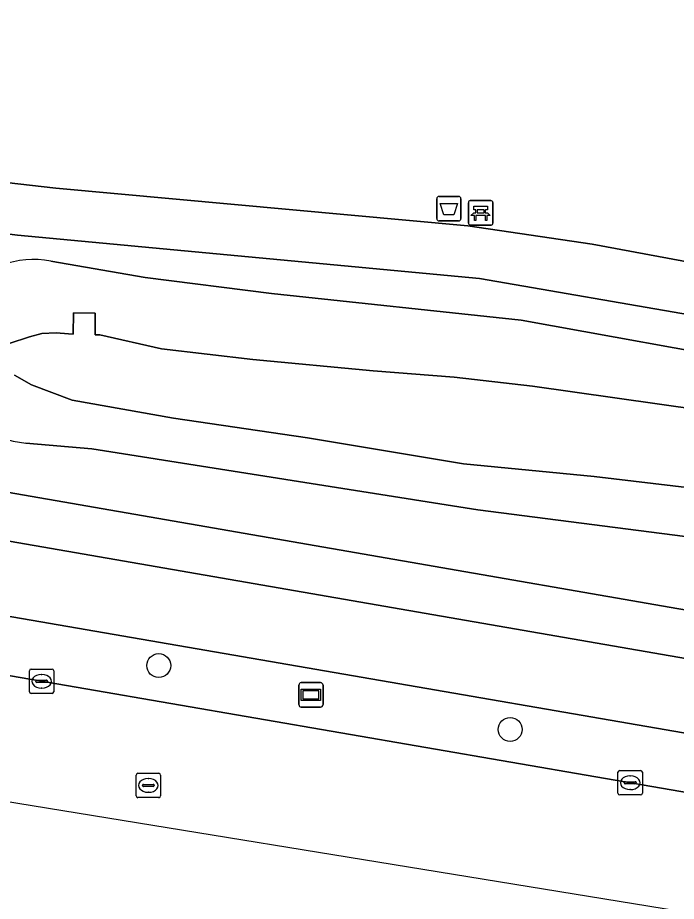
# Model space of a CAD drawing. Extents: x 161258 to 161838, y 380833 to 381727.
# Drawn here: x 161445.59 to 161472.53, y 380870.53 to 380906.67 of the extents above; entities that cross this region are included whole.
import ezdxf

# ---------------------------------------------------------------- set-up
doc = ezdxf.new("R2010")
doc.units = 0
for name, color, linetype in [('IMGEO_Afvalbak', 7, 'Continuous'), ('IMGEO_Bank', 7, 'Continuous'), ('IMGEO_Berm_groen', 7, 'Continuous'), ('IMGEO_Boom', 7, 'Continuous'), ('IMGEO_Damwand', 7, 'Continuous'), ('IMGEO_Erf', 7, 'Continuous'), ('IMGEO_Fietspad_gesloten', 7, 'Continuous'), ('IMGEO_Groenvoorziening', 7, 'Continuous'), ('IMGEO_Kolk', 7, 'Continuous'), ('IMGEO_Oever', 7, 'Continuous'), ('IMGEO_Rijbaan_lokaal_gesloten', 7, 'Continuous'), ('IMGEO_Rioolput', 7, 'Continuous'), ('IMGEO_Voetpad_gesloten', 7, 'Continuous'), ('IMGEO_Voetpad_open', 7, 'Continuous'), ('IMGEO_Waterloop', 7, 'Continuous'), ('IMGEO_Wegwijzer', 7, 'Continuous')]:
    doc.layers.add(name, color=color, linetype=linetype)

msp = doc.modelspace()

# ---------------------------------------------------------------- linework, layer by layer
at = {"layer": 'IMGEO_Afvalbak'}
for p, q in [((161462.831, 380899.361), (161463.621, 380899.361)), ((161463.621, 380899.361), (161462.831, 380899.361)), ((161462.731, 380898.461), (161462.731, 380899.261)), ((161462.731, 380899.261), (161462.731, 380898.461)), ((161463.721, 380899.261), (161463.721, 380898.461)), ((161463.721, 380898.461), (161463.721, 380899.261)), ((161463.621, 380898.361), (161462.831, 380898.361)), ((161462.831, 380898.361), (161463.621, 380898.361))]:
    msp.add_line(p, q, dxfattribs=at)
msp.add_lwpolyline([(161462.874, 380899.075), (161463.578, 380899.075), (161463.429, 380898.605), (161463.023, 380898.605), (161462.874, 380899.075)], dxfattribs=at)
for centre, start, end in [((161462.831, 380899.261), 90, 180), ((161462.831, 380899.261), 90, 180), ((161463.621, 380899.261), 0, 90), ((161463.621, 380899.261), 360, 90), ((161462.831, 380898.461), 180, 270), ((161462.831, 380898.461), 180, 270), ((161463.621, 380898.461), 270, 0), ((161463.621, 380898.461), 270, 0)]:
    msp.add_arc(centre, 0.1, start, end, dxfattribs=at)
at = {"layer": 'IMGEO_Bank'}
for p, q in [((161464.025, 380898.266), (161464.025, 380899.107)), ((161464.025, 380899.107), (161464.025, 380898.266)), ((161464.1, 380899.191), (161464.941, 380899.191)), ((161464.941, 380899.191), (161464.1, 380899.191)), ((161465.025, 380899.116), (161465.025, 380898.275)), ((161465.025, 380898.275), (161465.025, 380899.116)), ((161464.722, 380898.589), (161464.329, 380898.589)), ((161464.334, 380898.697), (161464.334, 380898.803)), ((161464.378, 380898.803), (161464.378, 380898.697)), ((161464.666, 380898.809), (161464.384, 380898.809)), ((161464.384, 380898.691), (161464.666, 380898.691)), ((161464.672, 380898.697), (161464.672, 380898.803)), ((161464.716, 380898.803), (161464.716, 380898.697)), ((161464.95, 380898.191), (161464.109, 380898.191)), ((161464.109, 380898.191), (161464.95, 380898.191))]:
    msp.add_line(p, q, dxfattribs=at)
for points in [[(161464.328, 380898.809), (161464.242, 380898.809), (161464.242, 380898.97), (161464.805, 380898.97), (161464.805, 380898.809), (161464.722, 380898.809)], [(161464.272, 380898.589), (161464.13, 380898.589), (161464.242, 380898.691), (161464.328, 380898.691)], [(161464.322, 380898.582), (161464.322, 380898.375), (161464.279, 380898.375), (161464.279, 380898.582)], [(161464.722, 380898.691), (161464.805, 380898.691), (161464.917, 380898.589), (161464.778, 380898.589)], [(161464.772, 380898.582), (161464.772, 380898.375), (161464.728, 380898.375), (161464.728, 380898.582)]]:
    msp.add_lwpolyline(points, dxfattribs=at)
for centre, radius, start, end in [((161464.103, 380899.113), 0.0779, 92.4484, 184.2845), ((161464.103, 380899.113), 0.0779, 92.4484, 184.2845), ((161464.947, 380899.113), 0.0779, 2.4484, 94.2845), ((161464.947, 380899.113), 0.0779, 2.4484, 94.2845), ((161464.272, 380898.582), 0.00671, 2.8957, 87.1043), ((161464.329, 380898.582), 0.00671, 92.8957, 177.1043), ((161464.327, 380898.802), 0.00671, 2.8957, 87.1043), ((161464.327, 380898.698), 0.00671, 272.8957, 357.1043), ((161464.384, 380898.802), 0.00671, 92.8957, 177.1043), ((161464.384, 380898.698), 0.00671, 182.8957, 267.1043), ((161464.666, 380898.802), 0.00671, 2.8957, 87.1043), ((161464.666, 380898.698), 0.00671, 272.8957, 357.1043), ((161464.723, 380898.802), 0.00671, 92.8957, 177.1043), ((161464.723, 380898.698), 0.00671, 182.8957, 267.1043), ((161464.721, 380898.582), 0.00671, 2.8957, 87.1043), ((161464.778, 380898.582), 0.00671, 92.8957, 177.1043), ((161464.103, 380898.269), 0.0779, 182.4484, 274.2845), ((161464.103, 380898.269), 0.0779, 182.4484, 274.2845), ((161464.947, 380898.269), 0.0779, 272.4484, 4.2845), ((161464.947, 380898.269), 0.0779, 272.4484, 4.2845)]:
    msp.add_arc(centre, radius, start, end, dxfattribs=at)
at = {"layer": 'IMGEO_Berm_groen'}
for points in [[(161490.507, 380874.372), (161441.231, 380882.873)], [(161441.405, 380880.42), (161490.105, 380872.025)]]:
    msp.add_lwpolyline(points, dxfattribs=at)
at = {"layer": 'IMGEO_Boom'}
for centre in [(161451.356, 380880.172), (161465.734, 380877.56)]:
    msp.add_circle(centre, 0.489, dxfattribs=at)
at = {"layer": 'IMGEO_Damwand'}
msp.add_lwpolyline([(161447.666, 380893.738), (161447.851, 380893.728), (161447.867, 380894.597), (161448.752, 380894.581), (161448.76, 380893.704), (161448.953, 380893.696)], dxfattribs=at)
at = {"layer": 'IMGEO_Erf'}
msp.add_lwpolyline([(161353.299, 380917.181), (161360.558, 380917.635), (161367.726, 380916.963), (161373.764, 380916.078), (161382.782, 380913.848), (161396.342, 380910.292), (161400.295, 380909.156), (161409.383, 380906.31), (161413.67, 380905.113), (161422.923, 380902.809), (161427.943, 380901.992), (161429.824, 380901.773), (161437.176, 380900.974), (161442.121, 380900.279), (161447.146, 380899.699), (161463.998, 380898.162), (161469.092, 380897.405), (161474.511, 380896.406), (161478.769, 380896.278)], dxfattribs=at)
at = {"layer": 'IMGEO_Fietspad_gesloten'}
for points in [[(161497.056, 380872.257), (161499.175, 380873.962), (161500.831, 380875.559), (161499.475, 380875.817), (161493.75, 380876.843), (161492.944, 380876.987), (161442.234, 380885.779)], [(161441.231, 380882.873), (161490.507, 380874.372), (161492.898, 380873.933), (161492.496, 380871.642)]]:
    msp.add_lwpolyline(points, dxfattribs=at)
at = {"layer": 'IMGEO_Groenvoorziening'}
for points in [[(161478.148, 380894.315), (161473.457, 380894.449), (161464.483, 380896.002), (161445.584, 380897.777), (161442.883, 380898.119), (161442.016, 380893.487), (161440.988, 380887.991), (161492.959, 380878.963)], [(161446.936, 380896.719), (161450.796, 380896.052), (161455.971, 380895.388), (161466.186, 380894.295), (161476.284, 380892.48), (161480.668, 380891.515), (161491.068, 380887.862)], [(161479.386, 380884.35), (161474.262, 380885.271), (161464.412, 380886.545), (161448.625, 380889.039), (161445.917, 380889.274)]]:
    msp.add_lwpolyline(points, dxfattribs=at)
msp.add_arc((161446.242, 380893.022), 3.762, 79.3696, 265.043, dxfattribs=at)
at = {"layer": 'IMGEO_Kolk'}
for p, q in [((161446.065, 380879.104), (161446.065, 380879.956)), ((161446.14, 380880.03), (161446.992, 380880.03)), ((161446.553, 380879.81), (161446.578, 380879.81)), ((161447.066, 380879.956), (161447.066, 380879.104)), ((161446.324, 380879.524), (161446.324, 380879.536)), ((161446.762, 380879.487), (161446.364, 380879.487)), ((161446.367, 380879.573), (161446.765, 380879.573)), ((161446.808, 380879.536), (161446.808, 380879.524)), ((161446.576, 380879.25), (161446.551, 380879.25)), ((161446.992, 380879.03), (161446.14, 380879.03)), ((161470.142, 380874.954), (161470.142, 380875.806)), ((161470.217, 380875.88), (161471.069, 380875.88)), ((161471.143, 380875.806), (161471.143, 380874.954)), ((161470.63, 380875.66), (161470.655, 380875.66)), ((161470.401, 380875.374), (161470.401, 380875.386)), ((161470.839, 380875.337), (161470.441, 380875.337)), ((161470.444, 380875.423), (161470.842, 380875.423)), ((161470.653, 380875.1), (161470.628, 380875.1)), ((161470.885, 380875.386), (161470.885, 380875.374)), ((161471.069, 380874.88), (161470.217, 380874.88))]:
    msp.add_line(p, q, dxfattribs=at)
for points in [[(161446.065, 380879.104), (161446.065, 380879.956)], [(161446.14, 380880.03), (161446.992, 380880.03)], [(161447.066, 380879.956), (161447.066, 380879.104)], [(161446.992, 380879.03), (161446.14, 380879.03)], [(161470.142, 380874.954), (161470.142, 380875.806)], [(161470.217, 380875.88), (161471.069, 380875.88)], [(161471.143, 380875.806), (161471.143, 380874.954)], [(161471.069, 380874.88), (161470.217, 380874.88)]]:
    msp.add_lwpolyline(points, dxfattribs=at)
for centre, radius, start, end in [((161446.142, 380879.954), 0.0765, 91.552, 178.448), ((161446.142, 380879.954), 0.0765, 91.552, 178.448), ((161446.99, 380879.954), 0.0765, 1.552, 88.448), ((161446.99, 380879.954), 0.0765, 1.552, 88.448), ((161446.364, 380879.533), 0.0403, 85.8775, 175.7526), ((161446.361, 380879.523), 0.0366, 178.938, 274.7102), ((161446.765, 380879.53), 0.043, 264.8664, 352.4533), ((161446.769, 380879.535), 0.0386, 1.7309, 96.639), ((161446.142, 380879.106), 0.0765, 181.552, 268.448), ((161446.142, 380879.106), 0.0765, 181.552, 268.448), ((161446.99, 380879.106), 0.0765, 271.552, 358.448), ((161446.99, 380879.106), 0.0765, 271.552, 358.448), ((161470.219, 380875.804), 0.0765, 91.552, 178.448), ((161470.219, 380875.804), 0.0765, 91.552, 178.448), ((161471.067, 380875.804), 0.0765, 1.552, 88.448), ((161471.067, 380875.804), 0.0765, 1.552, 88.448), ((161470.441, 380875.383), 0.0403, 85.8775, 175.7526), ((161470.438, 380875.373), 0.0366, 178.938, 274.7102), ((161470.842, 380875.38), 0.043, 264.8664, 352.4533), ((161470.846, 380875.385), 0.0386, 1.7309, 96.639), ((161470.219, 380874.956), 0.0765, 181.552, 268.448), ((161470.219, 380874.956), 0.0765, 181.552, 268.448), ((161471.067, 380874.956), 0.0765, 271.552, 358.448), ((161471.067, 380874.956), 0.0765, 271.552, 358.448)]:
    msp.add_arc(centre, radius, start, end, dxfattribs=at)
for centre, major_axis, ratio, start_param, end_param in [((161446.552, 380879.53), (-0.387, 0.002), 0.722429, 4.712389, 7.853982), ((161446.577, 380879.53), (-0.39, 0.002), 0.717154, 1.570796, 4.712389), ((161470.629, 380875.38), (-0.387, 0.002), 0.722429, 4.712389, 7.853982), ((161470.654, 380875.38), (-0.39, 0.002), 0.717154, 1.570796, 4.712389)]:
    msp.add_ellipse(centre, major_axis=major_axis, ratio=ratio, start_param=start_param, end_param=end_param, dxfattribs=at)
at = {"layer": 'IMGEO_Oever'}
for points in [[(161455.971, 380895.388), (161450.796, 380896.052), (161446.936, 380896.719)], [(161491.068, 380887.862), (161480.668, 380891.515), (161476.284, 380892.48), (161466.186, 380894.295), (161455.971, 380895.388)], [(161445.243, 380893.342), (161446.064, 380893.616), (161446.579, 380893.76), (161447.158, 380893.777), (161447.666, 380893.738), (161447.851, 380893.728), (161447.867, 380894.597), (161448.752, 380894.581), (161448.76, 380893.704), (161448.953, 380893.696), (161451.472, 380893.133), (161455.207, 380892.698), (161460.132, 380892.231), (161463.448, 380891.974), (161466.651, 380891.604), (161473.476, 380890.638)], [(161475.609, 380887.137), (161469.17, 380887.909), (161463.826, 380888.425), (161457.436, 380889.487), (161451.963, 380890.292), (161447.81, 380891.032), (161446.152, 380891.66), (161445.452, 380892.054)], [(161445.917, 380889.274), (161448.625, 380889.039), (161464.412, 380886.545), (161474.262, 380885.271), (161479.386, 380884.35)]]:
    msp.add_lwpolyline(points, dxfattribs=at)
msp.add_arc((161446.242, 380893.022), 3.762, 79.3696, 265.043, dxfattribs=at)
at = {"layer": 'IMGEO_Rijbaan_lokaal_gesloten'}
for points in [[(161425.545, 380880.22), (161425.249, 380877.856), (161486.178, 380867.934), (161612.444, 380846.415), (161671.007, 380836.266)], [(161492.496, 380871.642), (161490.105, 380872.025), (161441.405, 380880.42)]]:
    msp.add_lwpolyline(points, dxfattribs=at)
at = {"layer": 'IMGEO_Rioolput'}
for p, q in [((161450.432, 380874.844), (161450.432, 380875.696)), ((161450.507, 380875.77), (161451.359, 380875.77)), ((161450.92, 380875.55), (161450.945, 380875.55)), ((161451.433, 380875.696), (161451.433, 380874.844)), ((161450.691, 380875.264), (161450.691, 380875.276)), ((161451.129, 380875.227), (161450.731, 380875.227)), ((161450.734, 380875.313), (161451.132, 380875.313)), ((161451.175, 380875.276), (161451.175, 380875.264)), ((161451.359, 380874.77), (161450.507, 380874.77)), ((161450.943, 380874.99), (161450.918, 380874.99))]:
    msp.add_line(p, q, dxfattribs=at)
for points in [[(161450.432, 380874.844), (161450.432, 380875.696)], [(161450.507, 380875.77), (161451.359, 380875.77)], [(161451.433, 380875.696), (161451.433, 380874.844)], [(161451.359, 380874.77), (161450.507, 380874.77)]]:
    msp.add_lwpolyline(points, dxfattribs=at)
for centre, radius, start, end in [((161450.509, 380875.694), 0.0765, 91.552, 178.448), ((161450.509, 380875.694), 0.0765, 91.552, 178.448), ((161451.357, 380875.694), 0.0765, 1.552, 88.448), ((161451.357, 380875.694), 0.0765, 1.552, 88.448), ((161450.731, 380875.273), 0.0403, 85.8775, 175.7526), ((161450.728, 380875.263), 0.0366, 178.938, 274.7102), ((161451.132, 380875.27), 0.043, 264.8664, 352.4533), ((161451.136, 380875.275), 0.0386, 1.7309, 96.639), ((161450.509, 380874.846), 0.0765, 181.552, 268.448), ((161450.509, 380874.846), 0.0765, 181.552, 268.448), ((161451.357, 380874.846), 0.0765, 271.552, 358.448), ((161451.357, 380874.846), 0.0765, 271.552, 358.448)]:
    msp.add_arc(centre, radius, start, end, dxfattribs=at)
for centre, major_axis, ratio, start_param, end_param in [((161450.919, 380875.27), (-0.387, 0.002), 0.722429, 4.712389, 7.853982), ((161450.944, 380875.27), (-0.39, 0.002), 0.717154, 1.570796, 4.712389)]:
    msp.add_ellipse(centre, major_axis=major_axis, ratio=ratio, start_param=start_param, end_param=end_param, dxfattribs=at)
at = {"layer": 'IMGEO_Voetpad_gesloten'}
msp.add_lwpolyline([(161478.769, 380896.278), (161474.511, 380896.406), (161469.092, 380897.405), (161463.998, 380898.162), (161447.146, 380899.699), (161442.121, 380900.279), (161437.176, 380900.974), (161436.827, 380898.886), (161441.59, 380898.283), (161442.883, 380898.119), (161445.584, 380897.777), (161464.483, 380896.002), (161473.457, 380894.449), (161478.148, 380894.315)], dxfattribs=at)
at = {"layer": 'IMGEO_Voetpad_open'}
for points in [[(161497.918, 380878.128), (161493.243, 380878.888), (161492.959, 380878.963), (161440.988, 380887.991), (161440.678, 380888.045), (161439.726, 380888.369), (161435.213, 380889.905), (161428.357, 380892.348), (161420.294, 380895.217)], [(161442.234, 380885.779), (161492.944, 380876.987), (161493.75, 380876.843)]]:
    msp.add_lwpolyline(points, dxfattribs=at)
at = {"layer": 'IMGEO_Waterloop'}
for points in [[(161473.476, 380890.638), (161466.651, 380891.604), (161463.448, 380891.974), (161460.132, 380892.231), (161455.207, 380892.698), (161451.472, 380893.133), (161448.953, 380893.696), (161448.76, 380893.704), (161448.752, 380894.581), (161447.867, 380894.597), (161447.851, 380893.728), (161447.666, 380893.738), (161447.158, 380893.777), (161446.579, 380893.76), (161446.064, 380893.616), (161445.243, 380893.342)], [(161445.452, 380892.054), (161446.152, 380891.66), (161447.81, 380891.032), (161451.963, 380890.292), (161457.436, 380889.487), (161463.826, 380888.425), (161469.17, 380887.909), (161475.609, 380887.137)]]:
    msp.add_lwpolyline(points, dxfattribs=at)
at = {"layer": 'IMGEO_Wegwijzer'}
for p, q in [((161457.187, 380879.474), (161457.977, 380879.474)), ((161457.977, 380879.474), (161457.187, 380879.474)), ((161457.087, 380878.574), (161457.087, 380879.374)), ((161457.087, 380879.374), (161457.087, 380878.574)), ((161458.077, 380879.374), (161458.077, 380878.574)), ((161458.077, 380878.574), (161458.077, 380879.374)), ((161457.977, 380878.474), (161457.187, 380878.474)), ((161457.187, 380878.474), (161457.977, 380878.474))]:
    msp.add_line(p, q, dxfattribs=at)
for points in [[(161457.188, 380879.206), (161457.976, 380879.206), (161457.976, 380878.742), (161457.188, 380878.742), (161457.188, 380879.206)], [(161457.253, 380879.141), (161457.253, 380878.807), (161457.911, 380878.807), (161457.911, 380879.141), (161457.253, 380879.141)]]:
    msp.add_lwpolyline(points, dxfattribs=at)
for centre, start, end in [((161457.187, 380879.374), 90, 180), ((161457.187, 380879.374), 90, 180), ((161457.977, 380879.374), 0, 90), ((161457.977, 380879.374), 360, 90), ((161457.187, 380878.574), 180, 270), ((161457.187, 380878.574), 180, 270), ((161457.977, 380878.574), 270, 0), ((161457.977, 380878.574), 270, 0)]:
    msp.add_arc(centre, 0.1, start, end, dxfattribs=at)

doc.saveas('drawing.dxf')
